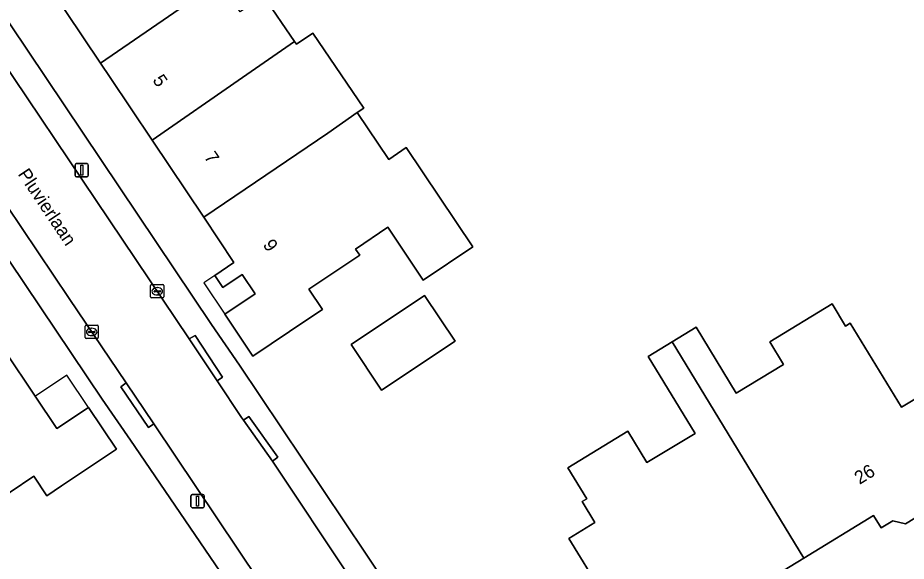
# Model space of a CAD drawing. Extents: x 161772 to 163126, y 383092 to 383917.
# Drawn here: x 162598 to 162665.1, y 383713.5 to 383754.5 of the extents above; entities that cross this region are included whole.
import ezdxf

# ---------------------------------------------------------------- set-up
doc = ezdxf.new("R2010")
doc.units = 0
for name, color, linetype in [('IMGEO_Erf', 7, 'Continuous'), ('IMGEO_Kolk', 7, 'Continuous'), ('IMGEO_Lichtmast', 7, 'Continuous'), ('IMGEO_Openbare_ruimte_label', 7, 'Continuous'), ('IMGEO_Pand', 7, 'Continuous'), ('IMGEO_Pand_nummerreeks', 7, 'Continuous'), ('IMGEO_Pand_overbouw', 7, 'Continuous'), ('IMGEO_Rijbaan_lokaal_open', 7, 'Continuous'), ('IMGEO_Voetpad_open', 7, 'Continuous')]:
    doc.layers.add(name, color=color, linetype=linetype)

msp = doc.modelspace()

# ---------------------------------------------------------------- linework, layer by layer
at = {"layer": 'IMGEO_Erf'}
for points in [[(162657.832, 383796.659), (162637.23, 383811.064), (162613.678, 383828.007), (162567.812, 383798.14), (162600.13, 383750), (162612.632, 383731.377), (162614.76, 383728.311), (162636.946, 383695.216), (162638.817, 383692.373), (162682.627, 383718.822), (162703.454, 383731.664), (162710.617, 383736.394), (162726.651, 383747.451), (162723.086, 383750)], [(162606.528, 383722.641), (162604.39, 383725.757), (162588.057, 383750), (162584.884, 383754.709), (162582.726, 383757.965), (162559.42, 383792.65), (162535.075, 383776.906), (162531.388, 383774.129), (162505.334, 383750), (162501.671, 383746.608), (162501.572, 383743.869), (162542.289, 383686.012), (162558.377, 383662.372), (162558.317, 383662.324), (162563.678, 383654.867), (162564.526, 383654.823), (162577.76, 383657.588), (162583.906, 383659.444), (162630.629, 383687.342)], [(162631.026, 383730.113), (162625.487, 383726.414), (162623.178, 383729.871), (162628.717, 383733.57)]]:
    msp.add_lwpolyline(points, close=True, dxfattribs=at)
for points in [[(162616.577, 383756.165), (162618.906, 383752.731), (162619.057, 383752.509), (162620.296, 383753.349), (162624.129, 383747.698), (162623.65, 383747.373), (162626.024, 383743.831), (162627.347, 383744.717), (162632.369, 383737.224), (162628.631, 383734.719), (162625.959, 383738.706), (162623.503, 383737.06), (162623.835, 383736.611), (162619.995, 383734.037), (162621.018, 383732.512), (162619.918, 383731.775), (162615.765, 383728.99), (162613.649, 383732.146), (162615.935, 383733.679), (162614.952, 383735.146), (162613.496, 383734.17), (162612.884, 383735.084), (162614.339, 383736.06), (162612.056, 383739.465), (162608.163, 383745.271), (162604.992, 383750), (162604.264, 383751.086), (162600.36, 383756.909)], [(162642.055, 383711.26), (162639.629, 383715.246), (162641.586, 383716.437), (162640.625, 383718.018), (162640.967, 383718.226), (162639.538, 383720.576), (162644.066, 383723.332), (162645.512, 383720.958), (162649.143, 383723.168), (162645.609, 383728.973), (162647.417, 383730.073), (162649.23, 383731.177), (162652.261, 383726.199), (162655.815, 383728.363), (162654.784, 383730.057), (162659.492, 383732.923), (162660.505, 383731.259), (162660.861, 383731.477), (162664.722, 383725.135), (162666.682, 383726.328)], [(162597.037, 383729.394), (162599.333, 383725.963), (162600.966, 383723.523), (162603.361, 383725.126), (162605.463, 383721.986), (162601.309, 383719.205), (162600.203, 383718.464), (162599.218, 383719.936), (162595.632, 383717.535)], [(162666.573, 383717.282), (162665.038, 383716.348), (162664.078, 383716.581), (162663.195, 383716.043), (162662.628, 383716.975), (162657.349, 383713.761), (162652.071, 383710.547)]]:
    msp.add_lwpolyline(points, dxfattribs=at)
at = {"layer": 'IMGEO_Kolk'}
for p, q in [((162608.048, 383733.456), (162608.048, 383734.308)), ((162608.123, 383734.382), (162608.975, 383734.382)), ((162609.049, 383734.308), (162609.049, 383733.456)), ((162608.307, 383733.876), (162608.307, 383733.888)), ((162608.745, 383733.839), (162608.347, 383733.839)), ((162608.35, 383733.925), (162608.748, 383733.925)), ((162608.536, 383734.162), (162608.561, 383734.162)), ((162608.791, 383733.888), (162608.791, 383733.876)), ((162608.975, 383733.382), (162608.123, 383733.382)), ((162608.559, 383733.602), (162608.534, 383733.602)), ((162603.097, 383730.39), (162603.097, 383731.242)), ((162603.172, 383731.316), (162604.024, 383731.316)), ((162603.585, 383731.096), (162603.61, 383731.096)), ((162604.098, 383731.242), (162604.098, 383730.39)), ((162604.024, 383730.316), (162603.172, 383730.316)), ((162603.356, 383730.81), (162603.356, 383730.822)), ((162603.794, 383730.773), (162603.396, 383730.773)), ((162603.399, 383730.859), (162603.797, 383730.859)), ((162603.608, 383730.536), (162603.583, 383730.536)), ((162603.84, 383730.822), (162603.84, 383730.81))]:
    msp.add_line(p, q, dxfattribs=at)
for points in [[(162608.048, 383733.456), (162608.048, 383734.308)], [(162608.123, 383734.382), (162608.975, 383734.382)], [(162609.049, 383734.308), (162609.049, 383733.456)], [(162608.975, 383733.382), (162608.123, 383733.382)], [(162603.097, 383730.39), (162603.097, 383731.242)], [(162603.172, 383731.316), (162604.024, 383731.316)], [(162604.098, 383731.242), (162604.098, 383730.39)], [(162604.024, 383730.316), (162603.172, 383730.316)]]:
    msp.add_lwpolyline(points, dxfattribs=at)
for centre, radius, start, end in [((162608.125, 383734.306), 0.0765, 91.55205, 178.44795), ((162608.125, 383734.306), 0.0765, 91.55205, 178.44795), ((162608.973, 383734.306), 0.0765, 1.55205, 88.44795), ((162608.973, 383734.306), 0.0765, 1.55205, 88.44795), ((162608.347, 383733.885), 0.0403, 85.87752, 175.75265), ((162608.344, 383733.875), 0.0366, 178.93798, 274.71019), ((162608.748, 383733.882), 0.043, 264.86636, 352.45326), ((162608.752, 383733.887), 0.0386, 1.73085, 96.63898), ((162608.125, 383733.458), 0.0765, 181.55205, 268.44795), ((162608.125, 383733.458), 0.0765, 181.55205, 268.44795), ((162608.973, 383733.458), 0.0765, 271.55205, 358.44795), ((162608.973, 383733.458), 0.0765, 271.55205, 358.44795), ((162603.174, 383731.24), 0.0765, 91.55205, 178.44795), ((162603.174, 383731.24), 0.0765, 91.55205, 178.44795), ((162604.022, 383731.24), 0.0765, 1.55205, 88.44795), ((162604.022, 383731.24), 0.0765, 1.55205, 88.44795), ((162603.174, 383730.392), 0.0765, 181.55205, 268.44795), ((162603.174, 383730.392), 0.0765, 181.55205, 268.44795), ((162603.396, 383730.819), 0.0403, 85.87752, 175.75265), ((162603.393, 383730.809), 0.0366, 178.93798, 274.71019), ((162603.797, 383730.816), 0.043, 264.86636, 352.45326), ((162603.801, 383730.821), 0.0386, 1.73085, 96.63898), ((162604.022, 383730.392), 0.0765, 271.55205, 358.44795), ((162604.022, 383730.392), 0.0765, 271.55205, 358.44795)]:
    msp.add_arc(centre, radius, start, end, dxfattribs=at)
for centre, major_axis, ratio, start_param, end_param in [((162608.535, 383733.882), (-0.387, 0.002), 0.722429, 4.712389, 7.853982), ((162608.56, 383733.882), (-0.39, 0.002), 0.717154, 1.570796, 4.712389), ((162603.584, 383730.816), (-0.387, 0.002), 0.722429, 4.712389, 7.853982), ((162603.609, 383730.816), (-0.39, 0.002), 0.717154, 1.570796, 4.712389)]:
    msp.add_ellipse(centre, major_axis=major_axis, ratio=ratio, start_param=start_param, end_param=end_param, dxfattribs=at)
at = {"layer": 'IMGEO_Lichtmast'}
for p, q in [((162602.35, 383742.611), (162602.35, 383743.411)), ((162602.35, 383743.411), (162602.35, 383742.611)), ((162602.45, 383743.511), (162603.24, 383743.511)), ((162603.24, 383743.511), (162602.45, 383743.511)), ((162603.34, 383743.411), (162603.34, 383742.611)), ((162603.34, 383742.611), (162603.34, 383743.411)), ((162603.24, 383742.511), (162602.45, 383742.511)), ((162602.45, 383742.511), (162603.24, 383742.511)), ((162611.093, 383717.66), (162611.093, 383718.46)), ((162611.093, 383718.46), (162611.093, 383717.66)), ((162611.193, 383718.56), (162611.983, 383718.56)), ((162611.983, 383718.56), (162611.193, 383718.56)), ((162612.083, 383718.46), (162612.083, 383717.66)), ((162612.083, 383717.66), (162612.083, 383718.46)), ((162611.983, 383717.56), (162611.193, 383717.56)), ((162611.193, 383717.56), (162611.983, 383717.56))]:
    msp.add_line(p, q, dxfattribs=at)
for points in [[(162602.77, 383743.386), (162602.92, 383743.386), (162602.92, 383742.636), (162602.77, 383742.636), (162602.77, 383743.386)], [(162611.513, 383718.435), (162611.663, 383718.435), (162611.663, 383717.685), (162611.513, 383717.685), (162611.513, 383718.435)]]:
    msp.add_lwpolyline(points, dxfattribs=at)
for centre, start, end in [((162602.45, 383743.411), 90, 180), ((162602.45, 383743.411), 90, 180), ((162603.24, 383743.411), 0, 90), ((162603.24, 383743.411), 360, 90), ((162602.45, 383742.611), 180, 270), ((162602.45, 383742.611), 180, 270), ((162603.24, 383742.611), 270, 0), ((162603.24, 383742.611), 270, 0), ((162611.193, 383718.46), 90, 180), ((162611.193, 383718.46), 90, 180), ((162611.983, 383718.46), 0, 90), ((162611.983, 383718.46), 360, 90), ((162611.193, 383717.66), 180, 270), ((162611.193, 383717.66), 180, 270), ((162611.983, 383717.66), 270, 0), ((162611.983, 383717.66), 270, 0)]:
    msp.add_arc(centre, 0.1, start, end, dxfattribs=at)
at = {"layer": 'IMGEO_Pand'}
for points in [[(162614.984, 383758.486), (162612.567, 383762.089), (162611.852, 383761.61), (162610.461, 383763.685), (162609.639, 383763.134), (162609.55, 383763.267), (162600.36, 383756.909), (162604.264, 383751.086), (162613.234, 383757.278)], [(162616.577, 383756.165), (162614.804, 383754.963), (162613.234, 383757.278), (162604.264, 383751.086), (162604.992, 383750), (162608.163, 383745.271), (162614.973, 383750), (162618.906, 383752.731)], [(162623.65, 383747.373), (162624.129, 383747.698), (162620.296, 383753.349), (162619.057, 383752.509), (162618.906, 383752.731), (162614.973, 383750), (162608.163, 383745.271), (162612.056, 383739.465), (162621.429, 383745.818)], [(162625.959, 383738.706), (162628.631, 383734.719), (162632.369, 383737.224), (162627.347, 383744.717), (162626.024, 383743.831), (162623.65, 383747.373), (162621.429, 383745.818), (162612.056, 383739.465), (162614.339, 383736.06), (162612.884, 383735.084), (162613.496, 383734.17), (162614.952, 383735.146), (162615.935, 383733.679), (162613.649, 383732.146), (162615.765, 383728.99), (162619.918, 383731.775), (162621.018, 383732.512), (162619.995, 383734.037), (162623.835, 383736.611), (162623.503, 383737.06)], [(162625.487, 383726.414), (162631.026, 383730.113), (162628.717, 383733.57), (162623.178, 383729.871)], [(162660.861, 383731.477), (162660.505, 383731.259), (162659.492, 383732.923), (162654.784, 383730.057), (162655.815, 383728.363), (162652.261, 383726.199), (162649.23, 383731.177), (162647.417, 383730.073), (162657.349, 383713.761), (162662.628, 383716.975), (162663.195, 383716.043), (162664.078, 383716.581), (162665.038, 383716.348), (162666.573, 383717.282), (162666.823, 383718.311), (162670.281, 383720.416), (162667.681, 383724.687), (162666.682, 383726.328), (162664.722, 383725.135)], [(162647.417, 383730.073), (162645.609, 383728.973), (162649.143, 383723.168), (162645.512, 383720.958), (162644.066, 383723.332), (162639.538, 383720.576), (162640.967, 383718.226), (162640.625, 383718.018), (162641.586, 383716.437), (162639.629, 383715.246), (162642.055, 383711.26), (162643.668, 383712.242), (162647.3, 383706.276), (162649.019, 383707.323), (162650.017, 383707.08), (162651.497, 383707.981), (162651.736, 383708.964), (162652.684, 383709.541), (162652.071, 383710.547), (162657.349, 383713.761)], [(162605.463, 383721.986), (162603.361, 383725.126), (162600.966, 383723.523), (162599.333, 383725.963), (162597.037, 383729.394), (162586.193, 383722.366), (162588.758, 383718.452), (162590.23, 383719.438), (162592.671, 383715.791), (162595.522, 383717.699), (162595.632, 383717.535), (162599.218, 383719.936), (162600.203, 383718.464), (162601.309, 383719.205)]]:
    msp.add_lwpolyline(points, close=True, dxfattribs=at)
at = {"layer": 'IMGEO_Pand_overbouw'}
for points in [[(162612.884, 383735.084), (162612.053, 383734.527), (162613.649, 383732.146), (162615.935, 383733.679), (162614.952, 383735.146), (162613.496, 383734.17)], [(162601.728, 383727.566), (162599.36, 383725.981), (162599.333, 383725.963), (162600.966, 383723.523), (162603.361, 383725.126)]]:
    msp.add_lwpolyline(points, close=True, dxfattribs=at)
at = {"layer": 'IMGEO_Rijbaan_lokaal_open'}
for points in [[(162634.845, 383694.667), (162617.24, 383721.081), (162615.045, 383724.16), (162614.908, 383724.352), (162613.062, 383727.132), (162610.967, 383730.286), (162602.903, 383742.275), (162597.701, 383750), (162591.419, 383759.346), (162589.3, 383762.5), (162586.706, 383766.359), (162584.586, 383769.513), (162566.438, 383796.515)], [(162561.302, 383793.853), (162584.537, 383759.15), (162586.679, 383755.948), (162590.664, 383750), (162591.71, 383748.439), (162595.967, 383742.148), (162601.896, 383733.331), (162606.205, 383726.967), (162608.298, 383723.876), (162632.172, 383688.276)]]:
    msp.add_lwpolyline(points, dxfattribs=at)
at = {"layer": 'IMGEO_Voetpad_open'}
for points in [[(162567.812, 383798.14), (162566.438, 383796.515), (162584.586, 383769.513), (162585.053, 383769.825), (162587.162, 383766.664), (162586.706, 383766.359), (162589.3, 383762.5), (162589.742, 383762.795), (162591.85, 383759.634), (162591.419, 383759.346), (162597.701, 383750), (162602.903, 383742.275), (162610.967, 383730.286), (162611.401, 383730.535), (162613.478, 383727.408), (162613.062, 383727.132), (162614.908, 383724.352), (162615.045, 383724.16), (162615.459, 383724.442), (162617.654, 383721.363), (162617.24, 383721.081), (162634.845, 383694.667)], [(162634.969, 383690.882), (162638.817, 383692.373), (162636.946, 383695.216), (162614.76, 383728.311), (162612.632, 383731.377), (162600.13, 383750), (162567.812, 383798.14)]]:
    msp.add_lwpolyline(points, dxfattribs=at)
for points in [[(162608.298, 383723.876), (162607.884, 383723.596), (162605.792, 383726.687), (162606.205, 383726.967), (162601.896, 383733.331), (162595.967, 383742.148), (162591.71, 383748.439), (162590.664, 383750), (162586.679, 383755.948), (162586.264, 383755.67), (162584.122, 383758.872), (162584.537, 383759.15), (162561.302, 383793.853), (162559.42, 383792.65), (162582.726, 383757.965), (162584.884, 383754.709), (162588.057, 383750), (162604.39, 383725.757), (162606.528, 383722.641), (162630.629, 383687.342), (162632.172, 383688.276)], [(162610.967, 383730.286), (162613.062, 383727.132), (162613.478, 383727.408), (162611.401, 383730.535)], [(162606.205, 383726.967), (162605.792, 383726.687), (162607.884, 383723.596), (162608.298, 383723.876)], [(162617.24, 383721.081), (162617.654, 383721.363), (162615.459, 383724.442), (162615.045, 383724.16)]]:
    msp.add_lwpolyline(points, close=True, dxfattribs=at)

# ---------------------------------------------------------------- texts
at = {"layer": 'IMGEO_Openbare_ruimte_label'}
msp.add_text('Pluvierlaan', height=1, rotation=303.83303, dxfattribs=at).set_placement((162597.991, 383742.719))
at = {"layer": 'IMGEO_Pand_nummerreeks'}
for s, rotation, p in [('5', 303.84441, (162608.154, 383749.812)), ('7', 303.84441, (162612.046, 383744.005)), ('9', 303.84441, (162616.482, 383737.389)), ('26', 31.33506, (162661.559, 383719.276))]:
    msp.add_text(s, height=1, rotation=rotation, dxfattribs=at).set_placement(p)

doc.saveas('drawing.dxf')
